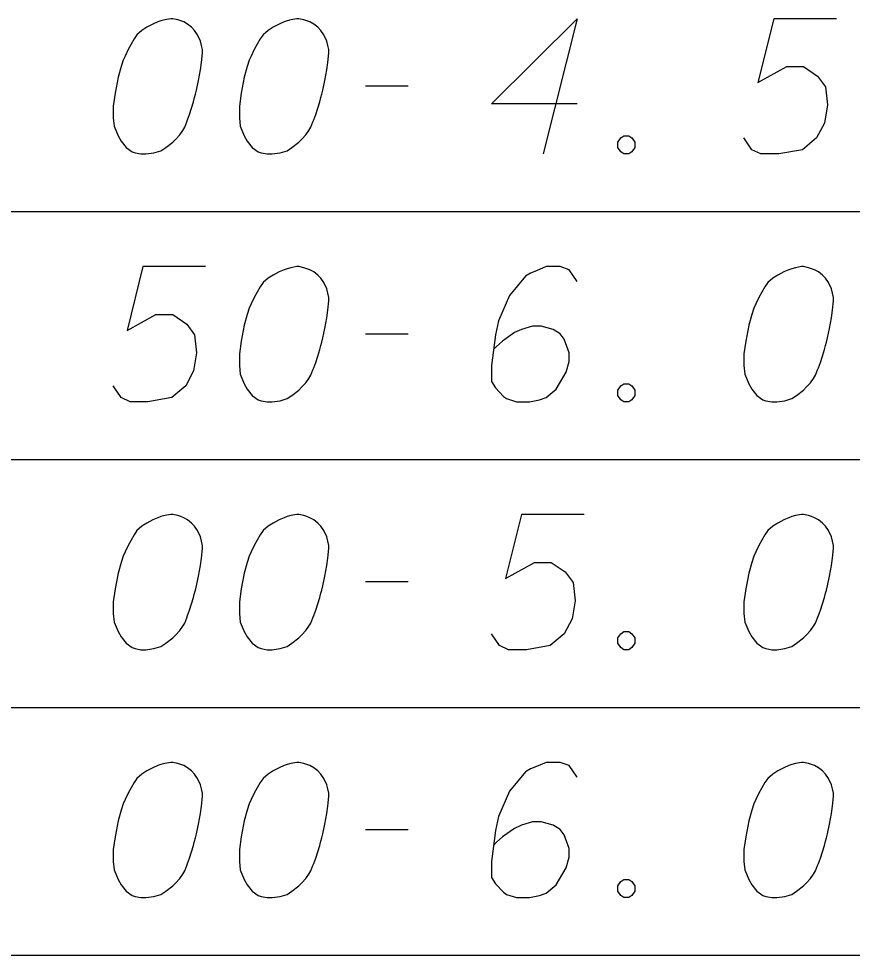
# Model space of a CAD drawing. Extents: x 2074207 to 2076812, y 516372 to 523312.
# Drawn here: x 2076397.04 to 2076426.64, y 516443.14 to 516476.39 of the extents above; entities that cross this region are included whole.
import ezdxf

# ---------------------------------------------------------------- set-up
doc = ezdxf.new("R2010")
doc.units = 0
for name, color, linetype in [('Prop DirtTable_ Soil Test Results - Outline (Major)', 7, 'Continuous'), ('Prop DirtTable_ Soil Test Results - Outline (Minor)', 7, 'Continuous'), ('Prop DirtTable_ Soil Test Results - Tx (Sample Data)', 7, 'Continuous')]:
    doc.layers.add(name, color=color, linetype=linetype)

msp = doc.modelspace()

# ---------------------------------------------------------------- linework, layer by layer
at = {"layer": 'Prop DirtTable_ Soil Test Results - Outline (Major)'}
msp.add_line((2076260.609, 516443.138), (2076811.903, 516443.138), dxfattribs=at)
at = {"layer": 'Prop DirtTable_ Soil Test Results - Outline (Minor)'}
for p, q in [((2076260.609, 516469.538), (2076811.903, 516469.538)), ((2076260.609, 516469.538), (2076811.903, 516469.538)), ((2076260.609, 516460.738), (2076811.903, 516460.738)), ((2076260.609, 516460.738), (2076811.903, 516460.738)), ((2076260.609, 516451.938), (2076811.903, 516451.938)), ((2076260.609, 516451.938), (2076811.903, 516451.938)), ((2076260.609, 516443.138), (2076811.903, 516443.138))]:
    msp.add_line(p, q, dxfattribs=at)
at = {"layer": 'Prop DirtTable_ Soil Test Results - Tx (Sample Data)'}
for points in [[(2076402.512, 516476.386), (2076402.442, 516476.386), (2076402.23, 516476.348), (2076402.089, 516476.311), (2076401.983, 516476.273), (2076401.807, 516476.197), (2076401.595, 516476.084), (2076401.419, 516475.97), (2076401.242, 516475.819), (2076401.136, 516475.668), (2076401.031, 516475.479), (2076400.925, 516475.29), (2076400.819, 516475.063), (2076400.748, 516474.912), (2076400.678, 516474.685), (2076400.572, 516474.307), (2076400.466, 516473.741), (2076400.396, 516473.287), (2076400.396, 516472.871), (2076400.431, 516472.569), (2076400.572, 516472.229), (2076400.678, 516472.04), (2076400.854, 516471.813), (2076401.066, 516471.662), (2076401.172, 516471.624), (2076401.383, 516471.586), (2076401.56, 516471.586), (2076401.842, 516471.624), (2076402.089, 516471.7), (2076402.265, 516471.813), (2076402.512, 516472.002), (2076402.618, 516472.115), (2076402.759, 516472.266), (2076402.865, 516472.418), (2076402.935, 516472.531), (2076403.006, 516472.72), (2076403.041, 516472.796), (2076403.112, 516472.985), (2076403.182, 516473.211), (2076403.253, 516473.438), (2076403.288, 516473.589), (2076403.323, 516473.703), (2076403.359, 516473.854), (2076403.429, 516474.194), (2076403.465, 516474.383), (2076403.5, 516474.572), (2076403.535, 516474.837), (2076403.57, 516475.177), (2076403.57, 516475.29), (2076403.535, 516475.441), (2076403.5, 516475.592), (2076403.394, 516475.819), (2076403.288, 516475.97), (2076403.182, 516476.084), (2076403.041, 516476.197), (2076402.9, 516476.273), (2076402.794, 516476.311), (2076402.689, 516476.348), (2076402.512, 516476.386)], [(2076406.992, 516476.386), (2076406.922, 516476.386), (2076406.71, 516476.348), (2076406.569, 516476.311), (2076406.463, 516476.273), (2076406.287, 516476.197), (2076406.075, 516476.084), (2076405.899, 516475.97), (2076405.722, 516475.819), (2076405.616, 516475.668), (2076405.511, 516475.479), (2076405.405, 516475.29), (2076405.299, 516475.063), (2076405.228, 516474.912), (2076405.158, 516474.685), (2076405.052, 516474.307), (2076404.946, 516473.741), (2076404.876, 516473.287), (2076404.876, 516472.871), (2076404.911, 516472.569), (2076405.052, 516472.229), (2076405.158, 516472.04), (2076405.334, 516471.813), (2076405.546, 516471.662), (2076405.652, 516471.624), (2076405.863, 516471.586), (2076406.04, 516471.586), (2076406.322, 516471.624), (2076406.569, 516471.7), (2076406.745, 516471.813), (2076406.992, 516472.002), (2076407.098, 516472.115), (2076407.239, 516472.266), (2076407.345, 516472.418), (2076407.415, 516472.531), (2076407.486, 516472.72), (2076407.521, 516472.796), (2076407.592, 516472.985), (2076407.662, 516473.211), (2076407.733, 516473.438), (2076407.768, 516473.589), (2076407.803, 516473.703), (2076407.839, 516473.854), (2076407.909, 516474.194), (2076407.945, 516474.383), (2076407.98, 516474.572), (2076408.015, 516474.837), (2076408.05, 516475.177), (2076408.05, 516475.29), (2076408.015, 516475.441), (2076407.98, 516475.592), (2076407.874, 516475.819), (2076407.768, 516475.97), (2076407.662, 516476.084), (2076407.521, 516476.197), (2076407.38, 516476.273), (2076407.274, 516476.311), (2076407.169, 516476.348), (2076406.992, 516476.386)], [(2076416.869, 516473.363), (2076413.836, 516473.363), (2076416.869, 516476.386), (2076415.67, 516471.586)], [(2076426.076, 516476.386), (2076423.854, 516476.386), (2076423.289, 516474.118), (2076424.312, 516474.685), (2076424.912, 516474.685), (2076425.406, 516474.345), (2076425.688, 516473.967), (2076425.759, 516473.325), (2076425.653, 516472.682), (2076425.371, 516472.153), (2076424.877, 516471.737), (2076424.03, 516471.586), (2076423.395, 516471.586), (2076423.078, 516471.737), (2076422.796, 516472.153)], [(2076409.356, 516474.005), (2076410.872, 516474.005)], [(2076418.527, 516472.229), (2076418.704, 516472.229), (2076418.809, 516472.153), (2076418.915, 516472.002), (2076418.915, 516471.813), (2076418.809, 516471.662), (2076418.704, 516471.586), (2076418.527, 516471.586), (2076418.421, 516471.662), (2076418.316, 516471.813), (2076418.316, 516472.002), (2076418.421, 516472.153), (2076418.527, 516472.229)], [(2076403.676, 516467.586), (2076401.454, 516467.586), (2076400.889, 516465.318), (2076401.912, 516465.885), (2076402.512, 516465.885), (2076403.006, 516465.545), (2076403.288, 516465.167), (2076403.359, 516464.525), (2076403.253, 516463.882), (2076402.971, 516463.353), (2076402.477, 516462.937), (2076401.63, 516462.786), (2076400.995, 516462.786), (2076400.678, 516462.937), (2076400.396, 516463.353)], [(2076406.992, 516467.586), (2076406.922, 516467.586), (2076406.71, 516467.548), (2076406.569, 516467.511), (2076406.463, 516467.473), (2076406.287, 516467.397), (2076406.075, 516467.284), (2076405.899, 516467.17), (2076405.722, 516467.019), (2076405.616, 516466.868), (2076405.511, 516466.679), (2076405.405, 516466.49), (2076405.299, 516466.263), (2076405.228, 516466.112), (2076405.158, 516465.885), (2076405.052, 516465.507), (2076404.946, 516464.941), (2076404.876, 516464.487), (2076404.876, 516464.071), (2076404.911, 516463.769), (2076405.052, 516463.429), (2076405.158, 516463.24), (2076405.334, 516463.013), (2076405.546, 516462.862), (2076405.652, 516462.824), (2076405.863, 516462.786), (2076406.04, 516462.786), (2076406.322, 516462.824), (2076406.569, 516462.9), (2076406.745, 516463.013), (2076406.992, 516463.202), (2076407.098, 516463.315), (2076407.239, 516463.466), (2076407.345, 516463.618), (2076407.415, 516463.731), (2076407.486, 516463.92), (2076407.521, 516463.996), (2076407.592, 516464.185), (2076407.662, 516464.411), (2076407.733, 516464.638), (2076407.768, 516464.789), (2076407.803, 516464.903), (2076407.839, 516465.054), (2076407.909, 516465.394), (2076407.945, 516465.583), (2076407.98, 516465.772), (2076408.015, 516466.037), (2076408.05, 516466.377), (2076408.05, 516466.49), (2076408.015, 516466.641), (2076407.98, 516466.792), (2076407.874, 516467.019), (2076407.768, 516467.17), (2076407.662, 516467.284), (2076407.521, 516467.397), (2076407.38, 516467.473), (2076407.274, 516467.511), (2076407.169, 516467.548), (2076406.992, 516467.586)], [(2076416.869, 516467.057), (2076416.587, 516467.473), (2076416.27, 516467.586), (2076415.776, 516467.586), (2076415.423, 516467.435), (2076415.211, 516467.359), (2076415.035, 516467.246), (2076414.471, 516466.566), (2076414.083, 516465.659), (2076413.977, 516465.167), (2076413.836, 516464.071), (2076413.836, 516463.504), (2076413.977, 516463.278), (2076414.259, 516462.975), (2076414.365, 516462.9), (2076414.718, 516462.786), (2076415.176, 516462.786), (2076415.529, 516462.862), (2076415.776, 516462.937), (2076416.129, 516463.24), (2076416.481, 516463.844), (2076416.587, 516464.222), (2076416.587, 516464.525), (2076416.411, 516465.016), (2076416.27, 516465.205), (2076416.023, 516465.356), (2076415.599, 516465.47), (2076415.282, 516465.47), (2076414.894, 516465.356), (2076414.647, 516465.243), (2076414.224, 516464.941), (2076414.012, 516464.752), (2076413.906, 516464.638)], [(2076424.912, 516467.586), (2076424.842, 516467.586), (2076424.63, 516467.548), (2076424.489, 516467.511), (2076424.383, 516467.473), (2076424.207, 516467.397), (2076423.995, 516467.284), (2076423.819, 516467.17), (2076423.642, 516467.019), (2076423.536, 516466.868), (2076423.431, 516466.679), (2076423.325, 516466.49), (2076423.219, 516466.263), (2076423.148, 516466.112), (2076423.078, 516465.885), (2076422.972, 516465.507), (2076422.866, 516464.941), (2076422.796, 516464.487), (2076422.796, 516464.071), (2076422.831, 516463.769), (2076422.972, 516463.429), (2076423.078, 516463.24), (2076423.254, 516463.013), (2076423.466, 516462.862), (2076423.572, 516462.824), (2076423.783, 516462.786), (2076423.96, 516462.786), (2076424.242, 516462.824), (2076424.489, 516462.9), (2076424.665, 516463.013), (2076424.912, 516463.202), (2076425.018, 516463.315), (2076425.159, 516463.466), (2076425.265, 516463.618), (2076425.335, 516463.731), (2076425.406, 516463.92), (2076425.441, 516463.996), (2076425.512, 516464.185), (2076425.582, 516464.411), (2076425.653, 516464.638), (2076425.688, 516464.789), (2076425.723, 516464.903), (2076425.759, 516465.054), (2076425.829, 516465.394), (2076425.865, 516465.583), (2076425.9, 516465.772), (2076425.935, 516466.037), (2076425.97, 516466.377), (2076425.97, 516466.49), (2076425.935, 516466.641), (2076425.9, 516466.792), (2076425.794, 516467.019), (2076425.688, 516467.17), (2076425.582, 516467.284), (2076425.441, 516467.397), (2076425.3, 516467.473), (2076425.194, 516467.511), (2076425.089, 516467.548), (2076424.912, 516467.586)], [(2076409.356, 516465.205), (2076410.872, 516465.205)], [(2076418.527, 516463.429), (2076418.704, 516463.429), (2076418.809, 516463.353), (2076418.915, 516463.202), (2076418.915, 516463.013), (2076418.809, 516462.862), (2076418.704, 516462.786), (2076418.527, 516462.786), (2076418.421, 516462.862), (2076418.316, 516463.013), (2076418.316, 516463.202), (2076418.421, 516463.353), (2076418.527, 516463.429)], [(2076402.512, 516458.786), (2076402.442, 516458.786), (2076402.23, 516458.748), (2076402.089, 516458.711), (2076401.983, 516458.673), (2076401.807, 516458.597), (2076401.595, 516458.484), (2076401.419, 516458.37), (2076401.242, 516458.219), (2076401.136, 516458.068), (2076401.031, 516457.879), (2076400.925, 516457.69), (2076400.819, 516457.463), (2076400.748, 516457.312), (2076400.678, 516457.085), (2076400.572, 516456.707), (2076400.466, 516456.141), (2076400.396, 516455.687), (2076400.396, 516455.271), (2076400.431, 516454.969), (2076400.572, 516454.629), (2076400.678, 516454.44), (2076400.854, 516454.213), (2076401.066, 516454.062), (2076401.172, 516454.024), (2076401.383, 516453.986), (2076401.56, 516453.986), (2076401.842, 516454.024), (2076402.089, 516454.1), (2076402.265, 516454.213), (2076402.512, 516454.402), (2076402.618, 516454.515), (2076402.759, 516454.666), (2076402.865, 516454.818), (2076402.935, 516454.931), (2076403.006, 516455.12), (2076403.041, 516455.196), (2076403.112, 516455.385), (2076403.182, 516455.611), (2076403.253, 516455.838), (2076403.288, 516455.989), (2076403.323, 516456.103), (2076403.359, 516456.254), (2076403.429, 516456.594), (2076403.465, 516456.783), (2076403.5, 516456.972), (2076403.535, 516457.237), (2076403.57, 516457.577), (2076403.57, 516457.69), (2076403.535, 516457.841), (2076403.5, 516457.992), (2076403.394, 516458.219), (2076403.288, 516458.37), (2076403.182, 516458.484), (2076403.041, 516458.597), (2076402.9, 516458.673), (2076402.794, 516458.711), (2076402.689, 516458.748), (2076402.512, 516458.786)], [(2076406.992, 516458.786), (2076406.922, 516458.786), (2076406.71, 516458.748), (2076406.569, 516458.711), (2076406.463, 516458.673), (2076406.287, 516458.597), (2076406.075, 516458.484), (2076405.899, 516458.37), (2076405.722, 516458.219), (2076405.616, 516458.068), (2076405.511, 516457.879), (2076405.405, 516457.69), (2076405.299, 516457.463), (2076405.228, 516457.312), (2076405.158, 516457.085), (2076405.052, 516456.707), (2076404.946, 516456.141), (2076404.876, 516455.687), (2076404.876, 516455.271), (2076404.911, 516454.969), (2076405.052, 516454.629), (2076405.158, 516454.44), (2076405.334, 516454.213), (2076405.546, 516454.062), (2076405.652, 516454.024), (2076405.863, 516453.986), (2076406.04, 516453.986), (2076406.322, 516454.024), (2076406.569, 516454.1), (2076406.745, 516454.213), (2076406.992, 516454.402), (2076407.098, 516454.515), (2076407.239, 516454.666), (2076407.345, 516454.818), (2076407.415, 516454.931), (2076407.486, 516455.12), (2076407.521, 516455.196), (2076407.592, 516455.385), (2076407.662, 516455.611), (2076407.733, 516455.838), (2076407.768, 516455.989), (2076407.803, 516456.103), (2076407.839, 516456.254), (2076407.909, 516456.594), (2076407.945, 516456.783), (2076407.98, 516456.972), (2076408.015, 516457.237), (2076408.05, 516457.577), (2076408.05, 516457.69), (2076408.015, 516457.841), (2076407.98, 516457.992), (2076407.874, 516458.219), (2076407.768, 516458.37), (2076407.662, 516458.484), (2076407.521, 516458.597), (2076407.38, 516458.673), (2076407.274, 516458.711), (2076407.169, 516458.748), (2076406.992, 516458.786)], [(2076417.116, 516458.786), (2076414.894, 516458.786), (2076414.329, 516456.518), (2076415.352, 516457.085), (2076415.952, 516457.085), (2076416.446, 516456.745), (2076416.728, 516456.367), (2076416.799, 516455.725), (2076416.693, 516455.082), (2076416.411, 516454.553), (2076415.917, 516454.137), (2076415.07, 516453.986), (2076414.435, 516453.986), (2076414.118, 516454.137), (2076413.836, 516454.553)], [(2076424.912, 516458.786), (2076424.842, 516458.786), (2076424.63, 516458.748), (2076424.489, 516458.711), (2076424.383, 516458.673), (2076424.207, 516458.597), (2076423.995, 516458.484), (2076423.819, 516458.37), (2076423.642, 516458.219), (2076423.536, 516458.068), (2076423.431, 516457.879), (2076423.325, 516457.69), (2076423.219, 516457.463), (2076423.148, 516457.312), (2076423.078, 516457.085), (2076422.972, 516456.707), (2076422.866, 516456.141), (2076422.796, 516455.687), (2076422.796, 516455.271), (2076422.831, 516454.969), (2076422.972, 516454.629), (2076423.078, 516454.44), (2076423.254, 516454.213), (2076423.466, 516454.062), (2076423.572, 516454.024), (2076423.783, 516453.986), (2076423.96, 516453.986), (2076424.242, 516454.024), (2076424.489, 516454.1), (2076424.665, 516454.213), (2076424.912, 516454.402), (2076425.018, 516454.515), (2076425.159, 516454.666), (2076425.265, 516454.818), (2076425.335, 516454.931), (2076425.406, 516455.12), (2076425.441, 516455.196), (2076425.512, 516455.385), (2076425.582, 516455.611), (2076425.653, 516455.838), (2076425.688, 516455.989), (2076425.723, 516456.103), (2076425.759, 516456.254), (2076425.829, 516456.594), (2076425.865, 516456.783), (2076425.9, 516456.972), (2076425.935, 516457.237), (2076425.97, 516457.577), (2076425.97, 516457.69), (2076425.935, 516457.841), (2076425.9, 516457.992), (2076425.794, 516458.219), (2076425.688, 516458.37), (2076425.582, 516458.484), (2076425.441, 516458.597), (2076425.3, 516458.673), (2076425.194, 516458.711), (2076425.089, 516458.748), (2076424.912, 516458.786)], [(2076409.356, 516456.405), (2076410.872, 516456.405)], [(2076418.527, 516454.629), (2076418.704, 516454.629), (2076418.809, 516454.553), (2076418.915, 516454.402), (2076418.915, 516454.213), (2076418.809, 516454.062), (2076418.704, 516453.986), (2076418.527, 516453.986), (2076418.421, 516454.062), (2076418.316, 516454.213), (2076418.316, 516454.402), (2076418.421, 516454.553), (2076418.527, 516454.629)], [(2076402.512, 516449.986), (2076402.442, 516449.986), (2076402.23, 516449.948), (2076402.089, 516449.911), (2076401.983, 516449.873), (2076401.807, 516449.797), (2076401.595, 516449.684), (2076401.419, 516449.57), (2076401.242, 516449.419), (2076401.136, 516449.268), (2076401.031, 516449.079), (2076400.925, 516448.89), (2076400.819, 516448.663), (2076400.748, 516448.512), (2076400.678, 516448.285), (2076400.572, 516447.907), (2076400.466, 516447.341), (2076400.396, 516446.887), (2076400.396, 516446.471), (2076400.431, 516446.169), (2076400.572, 516445.829), (2076400.678, 516445.64), (2076400.854, 516445.413), (2076401.066, 516445.262), (2076401.172, 516445.224), (2076401.383, 516445.186), (2076401.56, 516445.186), (2076401.842, 516445.224), (2076402.089, 516445.3), (2076402.265, 516445.413), (2076402.512, 516445.602), (2076402.618, 516445.715), (2076402.759, 516445.866), (2076402.865, 516446.018), (2076402.935, 516446.131), (2076403.006, 516446.32), (2076403.041, 516446.396), (2076403.112, 516446.585), (2076403.182, 516446.811), (2076403.253, 516447.038), (2076403.288, 516447.189), (2076403.323, 516447.303), (2076403.359, 516447.454), (2076403.429, 516447.794), (2076403.465, 516447.983), (2076403.5, 516448.172), (2076403.535, 516448.437), (2076403.57, 516448.777), (2076403.57, 516448.89), (2076403.535, 516449.041), (2076403.5, 516449.192), (2076403.394, 516449.419), (2076403.288, 516449.57), (2076403.182, 516449.684), (2076403.041, 516449.797), (2076402.9, 516449.873), (2076402.794, 516449.911), (2076402.689, 516449.948), (2076402.512, 516449.986)], [(2076406.992, 516449.986), (2076406.922, 516449.986), (2076406.71, 516449.948), (2076406.569, 516449.911), (2076406.463, 516449.873), (2076406.287, 516449.797), (2076406.075, 516449.684), (2076405.899, 516449.57), (2076405.722, 516449.419), (2076405.616, 516449.268), (2076405.511, 516449.079), (2076405.405, 516448.89), (2076405.299, 516448.663), (2076405.228, 516448.512), (2076405.158, 516448.285), (2076405.052, 516447.907), (2076404.946, 516447.341), (2076404.876, 516446.887), (2076404.876, 516446.471), (2076404.911, 516446.169), (2076405.052, 516445.829), (2076405.158, 516445.64), (2076405.334, 516445.413), (2076405.546, 516445.262), (2076405.652, 516445.224), (2076405.863, 516445.186), (2076406.04, 516445.186), (2076406.322, 516445.224), (2076406.569, 516445.3), (2076406.745, 516445.413), (2076406.992, 516445.602), (2076407.098, 516445.715), (2076407.239, 516445.866), (2076407.345, 516446.018), (2076407.415, 516446.131), (2076407.486, 516446.32), (2076407.521, 516446.396), (2076407.592, 516446.585), (2076407.662, 516446.811), (2076407.733, 516447.038), (2076407.768, 516447.189), (2076407.803, 516447.303), (2076407.839, 516447.454), (2076407.909, 516447.794), (2076407.945, 516447.983), (2076407.98, 516448.172), (2076408.015, 516448.437), (2076408.05, 516448.777), (2076408.05, 516448.89), (2076408.015, 516449.041), (2076407.98, 516449.192), (2076407.874, 516449.419), (2076407.768, 516449.57), (2076407.662, 516449.684), (2076407.521, 516449.797), (2076407.38, 516449.873), (2076407.274, 516449.911), (2076407.169, 516449.948), (2076406.992, 516449.986)], [(2076416.869, 516449.457), (2076416.587, 516449.873), (2076416.27, 516449.986), (2076415.776, 516449.986), (2076415.423, 516449.835), (2076415.211, 516449.759), (2076415.035, 516449.646), (2076414.471, 516448.966), (2076414.083, 516448.059), (2076413.977, 516447.567), (2076413.836, 516446.471), (2076413.836, 516445.904), (2076413.977, 516445.678), (2076414.259, 516445.375), (2076414.365, 516445.3), (2076414.718, 516445.186), (2076415.176, 516445.186), (2076415.529, 516445.262), (2076415.776, 516445.337), (2076416.129, 516445.64), (2076416.481, 516446.244), (2076416.587, 516446.622), (2076416.587, 516446.925), (2076416.411, 516447.416), (2076416.27, 516447.605), (2076416.023, 516447.756), (2076415.599, 516447.87), (2076415.282, 516447.87), (2076414.894, 516447.756), (2076414.647, 516447.643), (2076414.224, 516447.341), (2076414.012, 516447.152), (2076413.906, 516447.038)], [(2076424.912, 516449.986), (2076424.842, 516449.986), (2076424.63, 516449.948), (2076424.489, 516449.911), (2076424.383, 516449.873), (2076424.207, 516449.797), (2076423.995, 516449.684), (2076423.819, 516449.57), (2076423.642, 516449.419), (2076423.536, 516449.268), (2076423.431, 516449.079), (2076423.325, 516448.89), (2076423.219, 516448.663), (2076423.148, 516448.512), (2076423.078, 516448.285), (2076422.972, 516447.907), (2076422.866, 516447.341), (2076422.796, 516446.887), (2076422.796, 516446.471), (2076422.831, 516446.169), (2076422.972, 516445.829), (2076423.078, 516445.64), (2076423.254, 516445.413), (2076423.466, 516445.262), (2076423.572, 516445.224), (2076423.783, 516445.186), (2076423.96, 516445.186), (2076424.242, 516445.224), (2076424.489, 516445.3), (2076424.665, 516445.413), (2076424.912, 516445.602), (2076425.018, 516445.715), (2076425.159, 516445.866), (2076425.265, 516446.018), (2076425.335, 516446.131), (2076425.406, 516446.32), (2076425.441, 516446.396), (2076425.512, 516446.585), (2076425.582, 516446.811), (2076425.653, 516447.038), (2076425.688, 516447.189), (2076425.723, 516447.303), (2076425.759, 516447.454), (2076425.829, 516447.794), (2076425.865, 516447.983), (2076425.9, 516448.172), (2076425.935, 516448.437), (2076425.97, 516448.777), (2076425.97, 516448.89), (2076425.935, 516449.041), (2076425.9, 516449.192), (2076425.794, 516449.419), (2076425.688, 516449.57), (2076425.582, 516449.684), (2076425.441, 516449.797), (2076425.3, 516449.873), (2076425.194, 516449.911), (2076425.089, 516449.948), (2076424.912, 516449.986)], [(2076409.356, 516447.605), (2076410.872, 516447.605)], [(2076418.527, 516445.829), (2076418.704, 516445.829), (2076418.809, 516445.753), (2076418.915, 516445.602), (2076418.915, 516445.413), (2076418.809, 516445.262), (2076418.704, 516445.186), (2076418.527, 516445.186), (2076418.421, 516445.262), (2076418.316, 516445.413), (2076418.316, 516445.602), (2076418.421, 516445.753), (2076418.527, 516445.829)]]:
    msp.add_lwpolyline(points, dxfattribs=at)

doc.saveas('drawing.dxf')
